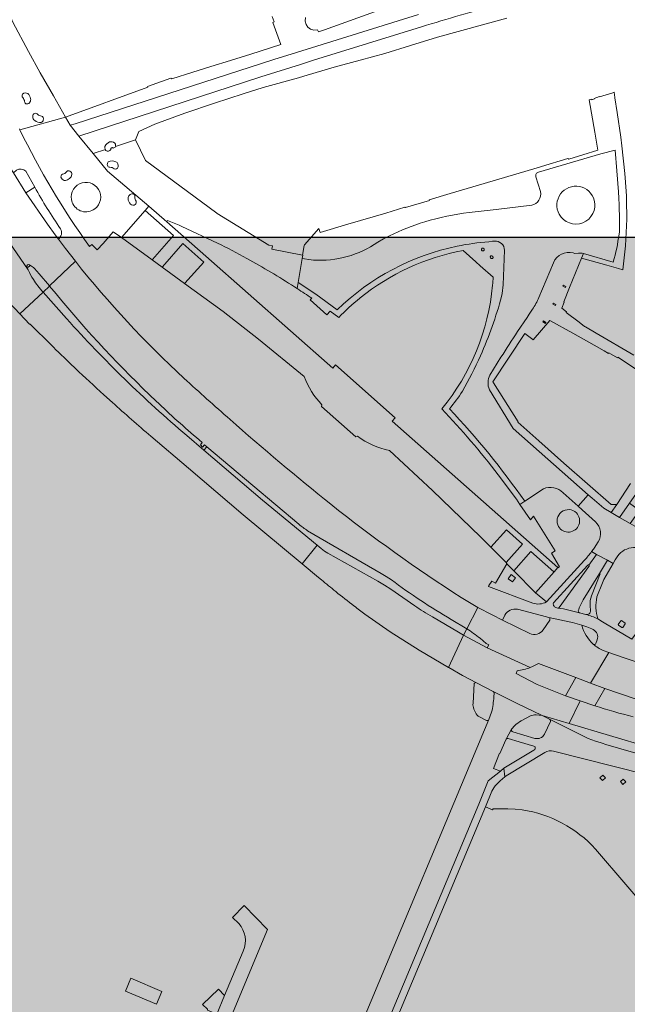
# Model space of a CAD drawing. Header units: metres. Extents: x 152391 to 157968, y 462336 to 467280.
# Tile 528 of 656: x 157138.53 to 157140.12, y 462603.51 to 462606.09. Entities that reach past the tile are written whole.
import ezdxf

# ---------------------------------------------------------------- set-up
doc = ezdxf.new("R2010")
doc.units = ezdxf.units.M
doc.header["$LTSCALE"] = 0.75
for name, color, linetype, lineweight in [('B-WE-VH-VERHARDING_ASFALT-GV', 251, 'Continuous', 18), ('B-WE-VH-VERHARDING_BETON-GV', 251, 'Continuous', 18), ('B-WE-VH-VERHARDING_GRASBETONSTEEN-GV', 251, 'Continuous', 18), ('B-WE-VH-VERHARDING_STRAATBAKSTEEN-GV', 251, 'Continuous', 18), ('X-XX-AL-TEKENBLAD-T18', 1, 'Continuous', 25), ('X-XX-AL-TEKENBLAD_VIEWPORT-V', 253, 'Continuous', 18)]:
    doc.layers.add(name, color=color, linetype=linetype, lineweight=lineweight)

msp = doc.modelspace()

# ---------------------------------------------------------------- hatches: boundary and pattern name
at = {"layer": 'X-XX-AL-TEKENBLAD_VIEWPORT-V', "transparency": 33554559}
h = msp.add_hatch(color=34, dxfattribs=at)
h.dxf.hatch_style = 1
h.paths.add_polyline_path([(157140.8091, 462605.5176), (157140.2531, 462605.5176), (157137.8091, 462605.5176), (157137.8091, 462603.1606), (157137.8091, 462601.2126), (157139.3943, 462601.2126), (157139.3943, 462602.1208), (157140.8091, 462602.1208)])

# ---------------------------------------------------------------- linework, layer by layer
at = {"layer": 'B-WE-VH-VERHARDING_ASFALT-GV'}
for points in [[(157138.5684, 462605.4366), (157138.5806, 462605.4226), (157138.6073, 462605.3909), (157138.6753, 462605.4553), (157138.6495, 462605.4884), (157138.6307, 462605.5132), (157138.6225, 462605.524), (157138.6022, 462605.5521), (157138.5461, 462605.6338), (157138.5133, 462605.6862), (157138.4981, 462605.7109), (157138.4783, 462605.7446), (157138.4316, 462605.6972)], [(157138.5518, 462605.4325), (157138.4724, 462605.5467)], [(157138.4724, 462605.5467), (157138.5518, 462605.4325), (157138.5486, 462605.4406)], [(157138.5519, 462605.4396), (157138.5555, 462605.4423)], [(157138.5556, 462605.4462), (157138.5632, 462605.4409)], [(157138.6753, 462605.4553), (157138.6073, 462605.3909), (157138.6078, 462605.3903), (157138.6248, 462605.3702)], [(157138.501, 462605.3484), (157138.5302, 462605.3174), (157138.5906, 462605.3744)], [(157138.5906, 462605.3744), (157138.5302, 462605.3174), (157138.5551, 462605.291)], [(157138.6248, 462605.3702), (157138.6078, 462605.3903), (157138.6078, 462605.3903), (157138.5909, 462605.3742), (157138.6521, 462605.3054)], [(157138.6521, 462605.3054), (157138.5909, 462605.3742)], [(157138.558, 462605.2901), (157138.6127, 462605.2355)], [(157138.7495, 462605.1064), (157138.772, 462605.086)], [(157138.8727, 462604.9976), (157138.9707, 462604.9141), (157139.114, 462604.792), (157139.2682, 462604.6642), (157139.3071, 462604.7131), (157139.1646, 462604.8307), (157139.0114, 462604.9617), (157138.9669, 462604.9997)], [(157138.9669, 462604.9997), (157139.0114, 462604.9617), (157139.0188, 462604.9703), (157139.0128, 462604.9753), (157139.0079, 462604.9695), (157139.0023, 462604.9749), (157139.0065, 462604.9814), (157138.9987, 462604.9884)], [(157138.9987, 462604.9884), (157139.0065, 462604.9814), (157139.0023, 462604.9749), (157139.0079, 462604.9695), (157139.0128, 462604.9753), (157139.0188, 462604.9703), (157139.2597, 462604.7676)], [(157139.2597, 462604.7676), (157139.0188, 462604.9703), (157139.0114, 462604.9617), (157139.1646, 462604.8307), (157139.3071, 462604.7131), (157139.3179, 462604.7042), (157139.3263, 462604.6977), (157139.3351, 462604.6918), (157139.4663, 462604.6191), (157139.4834, 462604.6087), (157139.5003, 462604.598), (157139.5626, 462604.5547)], [(157139.5016, 462604.6223), (157139.4882, 462604.6308), (157139.4748, 462604.6391), (157139.2825, 462604.7509)], [(157139.2825, 462604.7509), (157139.4748, 462604.6391), (157139.4882, 462604.6308), (157139.5016, 462604.6223)], [(157139.5626, 462604.5547), (157139.5003, 462604.598), (157139.4834, 462604.6087), (157139.4663, 462604.6191), (157139.3351, 462604.6918), (157139.3263, 462604.6977), (157139.3179, 462604.7042), (157139.3071, 462604.7131), (157139.2682, 462604.6642), (157139.3111, 462604.6286), (157139.3186, 462604.6224)], [(157139.6581, 462604.5188), (157139.6987, 462604.4947), (157139.7276, 462604.5505), (157139.6842, 462604.5763)], [(157139.8631, 462604.4822), (157139.7921, 462604.5168), (157139.7647, 462604.5307), (157139.7276, 462604.5505), (157139.6987, 462604.4947)], [(157139.4323, 462604.5323), (157139.4981, 462604.4868), (157139.5738, 462604.4388), (157139.6511, 462604.3931), (157139.6897, 462604.4774), (157139.677, 462604.4852), (157139.6087, 462604.5259)], [(157139.6087, 462604.5259), (157139.677, 462604.4852), (157139.6897, 462604.4774), (157139.6987, 462604.4947), (157139.6581, 462604.5188)], [(157139.9156, 462604.5172), (157139.8983, 462604.4915)], [(157139.9417, 462604.5178), (157139.9129, 462604.5241)], [(157139.9993, 462604.5038), (157139.9748, 462604.5105)], [(157139.7522, 462604.4446), (157139.7271, 462604.4578), (157139.6897, 462604.4774), (157139.6511, 462604.3931), (157139.6515, 462604.3929), (157139.6877, 462604.3722), (157139.7243, 462604.3534), (157139.7677, 462604.3308), (157139.8283, 462604.3), (157139.8957, 462604.2674), (157139.9667, 462604.2468), (157139.9955, 462604.3063), (157139.9568, 462604.3195), (157139.8829, 462604.349), (157139.8275, 462604.3779), (157139.8306, 462604.3846)], [(157139.7334, 462604.4696), (157139.7493, 462604.4564), (157139.7562, 462604.4524), (157139.7522, 462604.4446), (157139.8647, 462604.3933)], [(157139.8647, 462604.3933), (157139.7522, 462604.4446)], [(157139.984, 462604.3668), (157140.0223, 462604.3523), (157140.0701, 462604.4322), (157140.0553, 462604.4375)], [(157139.9568, 462604.3195), (157139.984, 462604.3668), (157139.8865, 462604.4039)], [(157139.8865, 462604.4039), (157139.984, 462604.3668)], [(157139.8306, 462604.3846), (157139.8275, 462604.3779), (157139.8829, 462604.349), (157139.9568, 462604.3195)], [(157140.3027, 462604.2589), (157140.1803, 462604.2974), (157140.0598, 462604.3385), (157140.0333, 462604.2935)], [(157139.8799, 462604.2694), (157139.8957, 462604.2674), (157139.8283, 462604.3), (157139.7677, 462604.3308)], [(157139.7702, 462604.3266), (157139.7697, 462604.3165)], [(157140.0333, 462604.2935), (157139.9955, 462604.3063), (157139.9667, 462604.2468), (157140.283, 462604.1524), (157140.2777, 462604.1332), (157140.3463, 462604.1163), (157140.3805, 462604.1078), (157140.4359, 462604.0942), (157140.5075, 462604.0776), (157140.5409, 462604.0699), (157140.6256, 462604.0503), (157140.6391, 462604.0437), (157140.6688, 462604.0293), (157140.7073, 462604.0106), (157140.7095, 462604.0108), (157140.7097, 462604.0108), (157140.773, 462604.0164), (157140.7747, 462604.0178), (157140.7724, 462604.041)], [(157139.7635, 462604.2766), (157139.7565, 462604.2576), (157139.7453, 462604.2303), (157139.4288, 462603.4738)], [(157139.8412, 462604.254), (157139.8648, 462604.2666)], [(157140.2777, 462604.1332), (157140.283, 462604.1524), (157139.9667, 462604.2468), (157139.8957, 462604.2674), (157139.9149, 462604.2581), (157139.9549, 462604.2382), (157140.016, 462604.2079), (157140.0349, 462604.2008)], [(157139.4113, 462603.4015), (157139.3909, 462603.3536), (157139.3616, 462603.2846), (157139.3968, 462603.2699), (157139.4504, 462603.3673), (157139.7304, 462604.0359), (157139.7549, 462604.0966), (157139.7864, 462604.1227), (157139.7681, 462604.1295), (157139.7838, 462604.1692), (157139.7852, 462604.1686), (157139.8006, 462604.2044), (157139.8012, 462604.2055), (157139.8158, 462604.2321), (157139.8161, 462604.2326), (157139.8232, 462604.2411)], [(157139.7859, 462604.0968), (157139.7981, 462604.1074), (157139.7954, 462604.1302), (157139.7864, 462604.1227), (157139.7549, 462604.0966), (157139.7304, 462604.0359), (157139.4504, 462603.3673), (157139.3968, 462603.2699), (157139.3635, 462603.2092), (157139.0071, 462602.3598), (157139.0009, 462602.3402), (157138.9915, 462602.2976), (157139.0118, 462602.2953), (157139.0154, 462602.3158)], [(157139.0321, 462602.3716), (157139.3802, 462603.2011), (157139.414, 462603.2627), (157139.467, 462603.3592), (157139.7475, 462604.0287), (157139.7645, 462604.0697), (157139.7691, 462604.0789)]]:
    msp.add_lwpolyline(points, dxfattribs=at)
for points in [[(157138.5556, 462605.4462, 0.774778), (157138.5486, 462605.4406)], [(157138.5486, 462605.4406, -0.774778), (157138.5556, 462605.4462)], [(157138.5555, 462605.4423, 0.522822), (157138.5556, 462605.4462)], [(157138.9595, 462605.1491, -0.038537), (157138.6753, 462605.4553)], [(157138.5486, 462605.4406, 0.409066), (157138.5519, 462605.4396)], [(157138.5653, 462605.4078, -0.030055), (157138.5518, 462605.4325)], [(157138.5632, 462605.4409, -0.076723), (157138.5684, 462605.4366)], [(157138.5906, 462605.3744, -0.044619), (157138.5653, 462605.4078)], [(157138.5909, 462605.3742, 0.041595), (157138.5906, 462605.3744)], [(157138.8865, 462605.0897, -0.032736), (157138.6248, 462605.3702)], [(157138.6248, 462605.3702, 0.032736), (157138.8865, 462605.0897)], [(157138.5551, 462605.291, -0.148295), (157138.558, 462605.2901)], [(157138.6521, 462605.3054, 0.035083), (157138.9669, 462604.9997)], [(157138.9669, 462604.9997, -0.035083), (157138.6521, 462605.3054)], [(157138.6127, 462605.2355, 0.001876), (157138.6397, 462605.2092)], [(157138.6397, 462605.2092, 0.002301), (157138.6753, 462605.1752)], [(157138.6753, 462605.1752, 0.004755), (157138.7495, 462605.1064)], [(157139.0796, 462605.0415, -0.005006), (157138.9595, 462605.1491)], [(157138.772, 462605.086, 0.00624), (157138.8727, 462604.9976)], [(157138.9987, 462604.9884, -0.016527), (157138.8865, 462605.0897)], [(157138.8865, 462605.0897, 0.016527), (157138.9987, 462604.9884)], [(157139.343, 462604.8202, -0.010746), (157139.0796, 462605.0415)], [(157139.6842, 462604.5763, -0.025605), (157139.343, 462604.8202)], [(157139.2825, 462604.7509, -0.033161), (157139.2597, 462604.7676)], [(157139.2597, 462604.7676, 0.033161), (157139.2825, 462604.7509)], [(157139.3186, 462604.6224, 0.00354), (157139.3559, 462604.5919)], [(157139.6581, 462604.5188, -0.028102), (157139.5016, 462604.6223)], [(157139.5016, 462604.6223, 0.028102), (157139.6581, 462604.5188)], [(157139.3559, 462604.5919, 0.004568), (157139.4037, 462604.5542)], [(157139.4037, 462604.5542, 0.00238), (157139.4323, 462604.5323)], [(157139.5626, 462604.5547, 0.032695), (157139.6087, 462604.5259)], [(157139.6087, 462604.5259, -0.032695), (157139.5626, 462604.5547)], [(157139.9129, 462604.5241, -0.386788), (157139.9156, 462604.5172)], [(157139.9748, 462604.5105, 0.022776), (157139.9417, 462604.5178)], [(157139.6987, 462604.4947, -0.023564), (157139.7334, 462604.4696)], [(157139.8983, 462604.4915, -0.358172), (157139.8631, 462604.4822)], [(157140.0295, 462604.454, -0.145072), (157139.9993, 462604.5038)], [(157140.0553, 462604.4375, -0.076133), (157140.0295, 462604.454)], [(157139.8647, 462604.3933, -0.060405), (157139.8306, 462604.3846)], [(157139.8306, 462604.3846, 0.060405), (157139.8647, 462604.3933)], [(157139.8865, 462604.4039, -0.041753), (157139.8647, 462604.3933)], [(157139.8647, 462604.3933, 0.041753), (157139.8865, 462604.4039)], [(157139.7697, 462604.3165, -0.035795), (157139.7635, 462604.2766)], [(157139.7677, 462604.3308, -0.243332), (157139.7702, 462604.3266)], [(157140.0333, 462604.2935, 0.021364), (157140.1339, 462604.2644)], [(157140.1339, 462604.2644, -0.021364), (157140.0333, 462604.2935)], [(157139.8648, 462604.2666, -0.133181), (157139.8799, 462604.2694)], [(157139.8232, 462604.2411, -0.06947), (157139.8412, 462604.254)], [(157140.0349, 462604.2008, 0.015085), (157140.2777, 462604.1332)], [(157139.7691, 462604.0789, -0.039568), (157139.7859, 462604.0968)]]:
    msp.add_lwpolyline(points, format="xyb", dxfattribs=at)
msp.add_lwpolyline([(157140.0223, 462604.3523), (157140.0598, 462604.3385), (157140.1803, 462604.2974), (157140.3027, 462604.2589), (157140.3205, 462604.3183), (157140.3293, 462604.347), (157140.3161, 462604.351), (157140.2037, 462604.387), (157140.1071, 462604.4192), (157140.0701, 462604.4322)], close=True, dxfattribs=at)
at = {"layer": 'B-WE-VH-VERHARDING_BETON-GV'}
for points in [[(157138.8579, 462605.5883), (157138.7954, 462605.517), (157138.8757, 462605.4587), (157138.8769, 462605.46), (157138.9318, 462605.5228)], [(157138.902, 462605.4395), (157138.9606, 462605.397), (157138.9617, 462605.3982), (157139.0109, 462605.453), (157138.9562, 462605.5013), (157138.9033, 462605.441)], [(157139.7616, 462604.7075), (157139.8012, 462604.6675), (157139.8447, 462604.7161), (157139.8024, 462604.7533)], [(157139.8783, 462604.5888), (157139.9267, 462604.6434), (157139.9265, 462604.6436), (157139.8664, 462604.6969), (157139.8214, 462604.6463)], [(157140.1129, 462604.5071), (157140.1124, 462604.5093), (157140.1033, 462604.5157), (157140.1014, 462604.5152), (157140.0947, 462604.5061), (157140.0952, 462604.5042), (157140.1042, 462604.4977), (157140.1063, 462604.4981)]]:
    msp.add_lwpolyline(points, close=True, dxfattribs=at)
at = {"layer": 'B-WE-VH-VERHARDING_GRASBETONSTEEN-GV'}
for points in [[(157138.9009, 462603.5467), (157138.8201, 462603.5809), (157138.8062, 462603.5473), (157138.8873, 462603.5134)], [(157139.0654, 462603.5358), (157139.0492, 462603.5524), (157139.0073, 462603.5121), (157139.0211, 462603.5), (157139.0203, 462603.4974), (157139.0451, 462603.4872)]]:
    msp.add_lwpolyline(points, close=True, dxfattribs=at)
at = {"layer": 'B-WE-VH-VERHARDING_STRAATBAKSTEEN-GV'}
for points in [[(157138.529, 462605.8014), (157138.5302, 462605.7991), (157138.6496, 462605.832), (157138.618, 462605.8873), (157138.5835, 462605.9478), (157138.5527, 462606.0035), (157138.5116, 462606.08), (157138.4822, 462606.15), (157138.4532, 462606.225), (157138.4418, 462606.2619), (157138.4305, 462606.2907), (157138.4077, 462606.362), (157138.4064, 462606.3676), (157138.3869, 462606.4346), (157138.3855, 462606.4397), (157138.364, 462606.504), (157138.3495, 462606.4995), (157138.3322, 462606.5743), (157138.3177, 462606.6493), (157138.3052, 462606.7286), (157138.2956, 462606.8045), (157138.2923, 462606.8377)], [(157139.5571, 462606.1438), (157139.3264, 462606.0599), (157139.3109, 462606.0547), (157139.308, 462606.0602), (157139.2984, 462606.0596), (157139.2902, 462606.0622), (157139.2833, 462606.0672), (157139.2784, 462606.0741), (157139.2762, 462606.0825), (157139.2769, 462606.0923)], [(157139.19, 462606.0946), (157139.1949, 462606.0808), (157139.1914, 462606.0796), (157139.2123, 462606.0214), (157139.1343, 462605.9969), (157139.0809, 462605.9802), (157139.029, 462605.964), (157138.9819, 462605.9493), (157138.9271, 462605.9321), (157138.9248, 462605.9339), (157138.8639, 462605.9117), (157138.8645, 462605.9099), (157138.6496, 462605.832), (157138.6617, 462605.8106), (157138.6743, 462605.8147), (157139.1937, 462605.9825), (157139.2537, 462606.0012), (157139.5727, 462606.1002)], [(157139.5727, 462606.1002), (157139.2537, 462606.0012), (157139.1937, 462605.9825), (157138.6743, 462605.8147), (157138.6617, 462605.8106), (157138.6842, 462605.782), (157139.1605, 462605.9369), (157139.2635, 462605.9698)], [(157138.7802, 462605.7556), (157138.8324, 462605.7726), (157138.8409, 462605.7946), (157138.8828, 462605.8137), (157138.9616, 462605.8425), (157139.0394, 462605.8683), (157139.114, 462605.8926), (157139.1662, 462605.9097), (157139.2587, 462605.935), (157139.273, 462605.9392), (157139.3519, 462605.9624), (157139.4202, 462605.9809), (157139.4842, 462605.9982), (157139.5516, 462606.019), (157139.6225, 462606.0407), (157139.8036, 462606.0903)], [(157139.5805, 462606.0683), (157139.2975, 462605.9807), (157139.2635, 462605.9698), (157139.1605, 462605.9369), (157138.6842, 462605.782), (157138.7215, 462605.7365), (157138.7537, 462605.747)], [(157139.2635, 462605.9698), (157139.2975, 462605.9807), (157139.5805, 462606.0683)], [(157140.0818, 462605.4532), (157140.0036, 462605.4754), (157139.9988, 462605.4636), (157140.0644, 462605.445), (157140.0955, 462605.4361), (157140.1063, 462605.433), (157140.114, 462605.4953), (157140.1175, 462605.5652), (157140.1161, 462605.6167), (157140.1159, 462605.6251), (157140.115, 462605.6385), (157140.1117, 462605.6848), (157140.1039, 462605.7566), (157140.101, 462605.7792), (157140.0918, 462605.8437), (157140.0918, 462605.8439), (157140.0917, 462605.8442), (157140.0861, 462605.8827), (157140.086, 462605.8835), (157140.0836, 462605.8972), (157140.0801, 462605.8954), (157140.0456, 462605.8846), (157140.0456, 462605.8856), (157140.0317, 462605.881), (157140.0322, 462605.8795), (157140.0257, 462605.8775), (157140.0252, 462605.879), (157140.0182, 462605.877), (157140.0335, 462605.793), (157140.0416, 462605.7455), (157140.0022, 462605.7334)], [(157138.7954, 462605.517), (157138.8579, 462605.5883), (157138.8677, 462605.5995), (157138.759, 462605.6907), (157138.7215, 462605.7365), (157138.6842, 462605.782), (157138.6617, 462605.8106), (157138.6496, 462605.832), (157138.5302, 462605.7991)], [(157139.2554, 462605.3837), (157139.258, 462605.3995), (157139.2686, 462605.4621), (157139.2701, 462605.4712), (157139.2694, 462605.4714), (157139.1889, 462605.4868), (157139.191, 462605.4956), (157139.1807, 462605.4972), (157139.0456, 462605.5803), (157139.045, 462605.5807), (157138.968, 462605.6377), (157138.8586, 462605.7186), (157138.8324, 462605.7726), (157138.7802, 462605.7556)], [(157138.7537, 462605.747), (157138.7215, 462605.7365), (157138.759, 462605.6907), (157138.8677, 462605.5995), (157138.9146, 462605.5581), (157138.9163, 462605.562), (157138.9378, 462605.5531), (157138.947, 462605.5493), (157138.9539, 462605.5464), (157139.0469, 462605.5029)], [(157140.0022, 462605.7334), (157139.9653, 462605.7218), (157139.9628, 462605.7238), (157139.8944, 462605.7031), (157139.8891, 462605.7015), (157139.7143, 462605.6494), (157139.6554, 462605.6319), (157139.6004, 462605.6156), (157139.6008, 462605.6144), (157139.5381, 462605.596), (157139.5374, 462605.5958), (157139.537, 462605.5969), (157139.4871, 462605.5812), (157139.3878, 462605.5519), (157139.3149, 462605.5301), (157139.3119, 462605.5406), (157139.2746, 462605.498), (157139.2735, 462605.4965), (157139.2694, 462605.4714), (157139.2701, 462605.4712), (157139.2686, 462605.4621), (157139.2918, 462605.4591), (157139.2977, 462605.4584), (157139.2979, 462605.4584)], [(157140.0968, 462605.5258), (157140.0976, 462605.5324), (157140.0978, 462605.5422), (157140.098, 462605.5631), (157140.0975, 462605.6028), (157140.0959, 462605.6198), (157140.0949, 462605.6369), (157140.0909, 462605.6912), (157140.0866, 462605.7459), (157140.0494, 462605.7356), (157139.8863, 462605.6882)], [(157139.8863, 462605.6882), (157140.0494, 462605.7356), (157140.0866, 462605.7459), (157140.0909, 462605.6912), (157140.0949, 462605.6369), (157140.0959, 462605.6198), (157140.0975, 462605.6028), (157140.098, 462605.5631), (157140.0978, 462605.5422), (157140.0976, 462605.5324), (157140.0968, 462605.5258)], [(157138.521, 462605.6936), (157138.5133, 462605.6862), (157138.5461, 462605.6338), (157138.569, 462605.6487), (157138.5458, 462605.6904)], [(157139.8794, 462605.6759), (157139.8911, 462605.6374)], [(157139.8911, 462605.6374), (157139.8794, 462605.6759)], [(157138.569, 462605.6487), (157138.5461, 462605.6338), (157138.6022, 462605.5521), (157138.6225, 462605.524), (157138.6307, 462605.5132)], [(157139.0163, 462605.4683), (157138.9146, 462605.5581), (157138.8677, 462605.5995), (157138.8579, 462605.5883), (157138.9318, 462605.5228), (157138.8769, 462605.46), (157138.8757, 462605.4587), (157138.902, 462605.4395), (157138.9033, 462605.441), (157138.9562, 462605.5013), (157139.0109, 462605.453), (157138.9617, 462605.3982), (157138.9606, 462605.397), (157139.0613, 462605.3238), (157139.1536, 462605.2514), (157139.2733, 462605.1538)], [(157139.8686, 462605.6016), (157139.7756, 462605.5905), (157139.7051, 462605.5828)], [(157139.7051, 462605.5828), (157139.7756, 462605.5905), (157139.8686, 462605.6016)], [(157138.7123, 462605.4939), (157138.7182, 462605.4989), (157138.7323, 462605.4848), (157138.7476, 462605.5019), (157138.7744, 462605.5322), (157138.7954, 462605.517)], [(157139.4964, 462605.5216), (157139.4809, 462605.5136), (157139.4657, 462605.5052)], [(157139.4657, 462605.5052), (157139.4809, 462605.5136), (157139.4964, 462605.5216)], [(157139.7563, 462605.5062), (157139.7659, 462605.5074), (157139.7712, 462605.5077)], [(157139.7712, 462605.5077), (157139.7659, 462605.5074), (157139.7563, 462605.5062)], [(157139.4965, 462604.9604), (157139.6092, 462604.8562), (157139.7342, 462604.7351), (157139.7616, 462604.7075), (157139.8024, 462604.7533), (157139.8447, 462604.7161), (157139.8012, 462604.6675), (157139.8036, 462604.6651), (157139.8033, 462604.6646), (157139.8214, 462604.6463), (157139.8664, 462604.6969), (157139.9265, 462604.6436), (157139.9267, 462604.6434), (157139.9366, 462604.6546), (157139.5037, 462605.0376), (157139.5114, 462605.046), (157139.3554, 462605.1841), (157139.348, 462605.1755), (157139.0163, 462605.4683)], [(157139.6892, 462605.4832), (157139.7219, 462605.4541), (157139.7339, 462605.4434), (157139.7676, 462605.4133)], [(157139.7974, 462605.4841), (157139.7938, 462605.3937)], [(157139.7938, 462605.3937), (157139.7974, 462605.4841)], [(157140.1356, 462605.2094), (157140.0373, 462605.2668), (157140.0088, 462605.2834), (157140.0066, 462605.2847), (157139.9922, 462605.2956), (157139.9583, 462605.3212), (157139.9593, 462605.3226), (157139.9468, 462605.3322), (157139.9536, 462605.3487), (157139.952, 462605.3494), (157139.9672, 462605.3863), (157139.9988, 462605.4636), (157140.0036, 462605.4754), (157140.0003, 462605.4763), (157139.9905, 462605.4765), (157139.9813, 462605.4757), (157139.9768, 462605.4769)], [(157139.9768, 462605.4769), (157139.9813, 462605.4757), (157139.9905, 462605.4765), (157140.0003, 462605.4763), (157140.0036, 462605.4754), (157140.0818, 462605.4532)], [(157139.1235, 462605.4628), (157139.1317, 462605.4582)], [(157139.2979, 462605.4584), (157139.2977, 462605.4584), (157139.2918, 462605.4591), (157139.2686, 462605.4621), (157139.258, 462605.3995)], [(157139.8873, 462605.3601), (157139.9255, 462605.4515)], [(157139.9255, 462605.4515), (157139.8873, 462605.3601)], [(157139.36, 462605.3284), (157139.304, 462605.3688), (157139.258, 462605.3995), (157139.2554, 462605.3837)], [(157139.258, 462605.3995), (157139.304, 462605.3688), (157139.36, 462605.3284)], [(157139.2935, 462605.3583), (157139.2894, 462605.354), (157139.3326, 462605.3154), (157139.341, 462605.3251), (157139.3639, 462605.3082)], [(157139.4189, 462605.3587), (157139.4195, 462605.3592)], [(157139.8313, 462605.2716), (157139.8564, 462605.3085), (157139.8618, 462605.317), (157139.8703, 462605.3296)], [(157139.8703, 462605.3296), (157139.8618, 462605.317), (157139.8564, 462605.3085), (157139.8313, 462605.2716)], [(157140.0164, 462604.8448), (157140.0267, 462604.8355), (157140.0568, 462604.8096), (157140.0758, 462604.7986), (157140.0909, 462604.8196), (157140.0759, 462604.819), (157139.9528, 462604.9278), (157139.887, 462604.9859), (157139.8323, 462605.0342), (157139.8333, 462605.0353), (157139.7689, 462605.1371), (157139.768, 462605.1385), (157139.7671, 462605.14), (157139.8504, 462605.2665), (157139.8717, 462605.2504), (157139.8725, 462605.2498), (157139.916, 462605.3003), (157139.976, 462605.2668), (157140.0314, 462605.2357), (157140.0579, 462605.2209), (157140.0695, 462605.2144), (157140.0704, 462605.2157), (157140.0931, 462605.2031), (157140.0939, 462605.2045), (157140.2743, 462605.0852)], [(157139.7591, 462605.1576), (157139.7881, 462605.2041)], [(157139.7881, 462605.2041), (157139.7591, 462605.1576)], [(157139.9503, 462604.85), (157139.9903, 462604.8149), (157140.0164, 462604.8448), (157139.8195, 462605.0179), (157139.7579, 462605.1194)], [(157139.7579, 462605.1194), (157139.8195, 462605.0179), (157140.0164, 462604.8448)], [(157140.0978, 462604.7858), (157140.1238, 462604.8227), (157140.2473, 462604.9976), (157140.3071, 462605.0857)], [(157139.3199, 462605.0801), (157139.3185, 462605.0757), (157139.4087, 462604.9961), (157139.4127, 462604.9979)], [(157139.7804, 462604.8973), (157139.8282, 462604.833), (157139.8375, 462604.8196), (157139.8501, 462604.828)], [(157139.899, 462604.8605), (157139.8501, 462604.828), (157139.8375, 462604.8196), (157139.8653, 462604.7794), (157139.8732, 462604.7885), (157139.93, 462604.6982), (157139.92, 462604.6925), (157139.941, 462604.6562), (157139.9391, 462604.6552), (157139.9377, 462604.6536), (157139.9366, 462604.6546), (157139.9267, 462604.6434)], [(157139.8501, 462604.828), (157139.899, 462604.8605)], [(157140.0349, 462604.774), (157140.0004, 462604.8057), (157139.9903, 462604.8149), (157139.9503, 462604.85)], [(157140.1269, 462604.8744), (157140.0909, 462604.8196), (157140.0758, 462604.7986), (157140.0978, 462604.7858)], [(157140.1684, 462604.6983), (157140.1913, 462604.6851), (157140.2005, 462604.6798), (157140.2204, 462604.7146), (157140.2104, 462604.7206), (157140.144, 462604.7591), (157140.126, 462604.7695), (157140.0978, 462604.7858), (157140.0758, 462604.7986), (157140.0568, 462604.8096), (157140.0267, 462604.8355), (157140.0164, 462604.8448), (157139.9903, 462604.8149), (157140.0004, 462604.8057), (157140.0349, 462604.774)], [(157140.0319, 462604.7053), (157140.0422, 462604.7217)], [(157140.0422, 462604.7217), (157140.0319, 462604.7053)], [(157140.0251, 462604.6962), (157140.0382, 462604.6884), (157140.0668, 462604.6736), (157140.0813, 462604.665), (157140.087, 462604.675)], [(157139.9267, 462604.6434), (157139.8783, 462604.5888), (157139.9071, 462604.5648), (157140.0065, 462604.6739)], [(157140.0031, 462604.5703), (157140.0457, 462604.6393), (157140.0668, 462604.6736), (157140.0382, 462604.6884), (157140.0175, 462604.6609)], [(157140.0813, 462604.665), (157140.0668, 462604.6736), (157140.0457, 462604.6393), (157140.0476, 462604.6381), (157140.0246, 462604.581)], [(157140.087, 462604.675), (157140.0813, 462604.665), (157140.057, 462604.6233), (157140.0551, 462604.6191), (157140.0535, 462604.6148), (157140.0389, 462604.5777)], [(157139.8783, 462604.5888), (157139.8214, 462604.6463), (157139.8033, 462604.6646), (157139.7733, 462604.6137), (157139.7642, 462604.6193), (157139.7561, 462604.6079), (157139.7551, 462604.6051), (157139.8711, 462604.5617)], [(157140.014, 462604.6602), (157139.9253, 462604.5627)], [(157139.9401, 462604.5505), (157140.0179, 462604.6572)], [(157140.0179, 462604.6572), (157139.9401, 462604.5505)], [(157140.0389, 462604.5777), (157140.0535, 462604.6148), (157140.0551, 462604.6191), (157140.057, 462604.6233), (157140.0813, 462604.665)], [(157140.0457, 462604.6393), (157140.0031, 462604.5703)], [(157140.0246, 462604.581), (157140.0476, 462604.6381), (157140.0457, 462604.6393)], [(157139.9071, 462604.5648), (157139.8783, 462604.5888)], [(157139.9129, 462604.5241), (157139.8937, 462604.5288), (157139.8313, 462604.5455)], [(157139.9316, 462604.5499), (157139.9369, 462604.5488)], [(157140.0222, 462604.542), (157140.0211, 462604.5548)], [(157140.0211, 462604.5548), (157140.0222, 462604.542)], [(157140.0576, 462604.5103), (157140.13, 462604.4671), (157140.1368, 462604.4766), (157140.1522, 462604.5027), (157140.1686, 462604.5315), (157140.1888, 462604.5622)], [(157139.7985, 462604.5298), (157139.7921, 462604.5168), (157139.8631, 462604.4822)], [(157139.8983, 462604.4915), (157139.9156, 462604.5172)], [(157139.9934, 462604.536), (157140.01, 462604.5316)], [(157140.0128, 462604.4997), (157139.9993, 462604.5038)], [(157140.0364, 462604.456), (157140.0397, 462604.4659)], [(157139.7176, 462604.3511), (157139.7149, 462604.3)], [(157139.7677, 462604.3308), (157139.7243, 462604.3534)], [(157139.7697, 462604.3165), (157139.7702, 462604.3266)], [(157139.7174, 462604.2847), (157139.7213, 462604.2754)], [(157139.7318, 462604.2642), (157139.7499, 462604.2551)], [(157139.7565, 462604.2576), (157139.7635, 462604.2766)], [(157139.8648, 462604.2666), (157139.8412, 462604.254)], [(157139.9149, 462604.2581), (157139.8957, 462604.2674), (157139.8799, 462604.2694)], [(157139.8232, 462604.2411), (157139.8161, 462604.2326), (157139.8158, 462604.2321)], [(157139.9015, 462604.2189), (157139.9171, 462604.2517)], [(157139.8742, 462604.1879), (157139.8356, 462604.1987), (157139.8069, 462604.2076)], [(157139.8192, 462604.2248), (157139.8768, 462604.208)], [(157139.8012, 462604.2055), (157139.8006, 462604.2044), (157139.7852, 462604.1686), (157139.7838, 462604.1692), (157139.7681, 462604.1295), (157139.7864, 462604.1227)], [(157139.9029, 462604.1709), (157139.8012, 462604.1102), (157139.7981, 462604.1074), (157139.7859, 462604.0968)], [(157139.7864, 462604.1227), (157139.7954, 462604.1302), (157139.8742, 462604.1772)], [(157140.2035, 462603.9721), (157140.1801, 462604.0435), (157140.1635, 462604.1147), (157139.9256, 462604.1749)], [(157139.7691, 462604.0789), (157139.7645, 462604.0697), (157139.7475, 462604.0287), (157139.7661, 462604.0209), (157139.7674, 462604.0239), (157139.7862, 462604.0242), (157139.8056, 462604.024), (157139.8249, 462604.0229), (157139.8438, 462604.0212)], [(157140.0353, 462603.9188), (157140.1147, 462603.8262), (157140.2209, 462603.7022), (157140.2326, 462603.7119), (157140.4105, 462603.5058)], [(157139.1138, 462603.6519), (157139.0654, 462603.5358), (157139.0451, 462603.4872), (157139.0794, 462603.4725), (157139.1779, 462603.7085), (157139.1164, 462603.7707), (157139.0861, 462603.7399), (157139.1023, 462603.724)]]:
    msp.add_lwpolyline(points, dxfattribs=at)
for points in [[(157139.5805, 462606.0683, -0.007103), (157139.783, 462606.127)], [(157139.783, 462606.127, 0.007103), (157139.5805, 462606.0683)], [(157138.5374, 462605.883, -0.342253), (157138.5373, 462605.8923)], [(157138.5373, 462605.8923, -0.339904), (157138.5509, 462605.8934)], [(157138.5424, 462605.8731, 0.168613), (157138.5374, 462605.883)], [(157138.5509, 462605.8934, -0.19162), (157138.5579, 462605.8809)], [(157138.5579, 462605.8809, -0.225195), (157138.5565, 462605.8714)], [(157138.5485, 462605.8666, -0.424474), (157138.5424, 462605.8731)], [(157138.5565, 462605.8714, -0.27822), (157138.5485, 462605.8666)], [(157138.5636, 462605.8328, -0.0436), (157138.5638, 462605.8348)], [(157138.5691, 462605.8232, -0.254174), (157138.5636, 462605.8328)], [(157138.5638, 462605.8348, -0.319868), (157138.5687, 462605.8414)], [(157138.5687, 462605.8414, -0.157248), (157138.5727, 462605.8418)], [(157138.5727, 462605.8418, -0.215316), (157138.577, 462605.8387)], [(157138.577, 462605.8387, 0.202722), (157138.5865, 462605.8349)], [(157138.5865, 462605.8349, -0.461518), (157138.5914, 462605.8243)], [(157138.5855, 462605.8183, -0.256876), (157138.5691, 462605.8232)], [(157138.5914, 462605.8243, -0.277169), (157138.5855, 462605.8183)], [(157138.5302, 462605.7991, 0.044059), (157138.7123, 462605.4939)], [(157138.7537, 462605.747, -0.180665), (157138.7522, 462605.7556)], [(157138.7522, 462605.7556, -0.166252), (157138.7647, 462605.7671)], [(157138.7647, 462605.7671, -0.277431), (157138.778, 462605.7641)], [(157138.7742, 462605.7512, 0.743775), (157138.7677, 462605.7477)], [(157138.7802, 462605.7556, -0.313344), (157138.7742, 462605.7512)], [(157138.778, 462605.7641, -0.146501), (157138.7805, 462605.7578)], [(157138.7805, 462605.7578, -0.081497), (157138.7802, 462605.7556)], [(157138.7552, 462605.745, -0.047972), (157138.7537, 462605.747)], [(157138.7677, 462605.7477, -0.494485), (157138.7552, 462605.745)], [(157138.7591, 462605.7061, -0.254644), (157138.7612, 462605.7149)], [(157138.7654, 462605.7008, -0.38907), (157138.7591, 462605.7061)], [(157138.7612, 462605.7149, -0.269615), (157138.7809, 462605.7154)], [(157138.7767, 462605.6966, 0.224297), (157138.7654, 462605.7008)], [(157138.7869, 462605.7016, -0.461563), (157138.7767, 462605.6966)], [(157138.7809, 462605.7154, -0.369246), (157138.7869, 462605.7016)], [(157138.5458, 462605.6904, 0.2979), (157138.521, 462605.6936)], [(157138.6388, 462605.672, -0.467373), (157138.6416, 462605.6829)], [(157138.6416, 462605.6829, 0.267014), (157138.6525, 462605.6898)], [(157138.666, 462605.6819, -0.33889), (157138.649, 462605.6666)], [(157138.6525, 462605.6898, -0.391774), (157138.661, 462605.6905)], [(157138.661, 462605.6905, -0.300827), (157138.666, 462605.6819)], [(157139.8863, 462605.6882, 0.455721), (157139.8794, 462605.6759)], [(157139.8794, 462605.6759, -0.455721), (157139.8863, 462605.6882)], [(157138.6361, 462605.5397, -0.020522), (157138.569, 462605.6487)], [(157138.649, 462605.6666, -0.304253), (157138.6388, 462605.672)], [(157138.6672, 462605.6092, -2.026497), (157138.7257, 462605.5921)], [(157139.9401, 462605.5783, -1.120733), (157140.0319, 462605.6146)], [(157138.8131, 462605.6194, -0.441992), (157138.8253, 462605.6316)], [(157138.8253, 462605.6316, -0.446841), (157138.8307, 462605.6234)], [(157138.8307, 462605.6234, 0.159934), (157138.834, 462605.6121)], [(157139.8911, 462605.6374, -0.423045), (157139.8686, 462605.6016)], [(157139.8686, 462605.6016, 0.423045), (157139.8911, 462605.6374)], [(157138.7257, 462605.5921, -0.506957), (157138.6672, 462605.6092)], [(157138.8191, 462605.6043, -0.20091), (157138.8131, 462605.6194)], [(157138.8317, 462605.6038, -0.38725), (157138.8191, 462605.6043)], [(157138.834, 462605.6121, -0.247751), (157138.8317, 462605.6038)], [(157140.0319, 462605.6146, -0.880998), (157139.9401, 462605.5783)], [(157139.7051, 462605.5828, 0.046323), (157139.5887, 462605.5582)], [(157139.5887, 462605.5582, -0.046323), (157139.7051, 462605.5828)], [(157139.5887, 462605.5582, 0.038549), (157139.4964, 462605.5216)], [(157139.4964, 462605.5216, -0.038549), (157139.5887, 462605.5582)], [(157138.6307, 462605.5132, 0.386757), (157138.6361, 462605.5397)], [(157140.0818, 462605.4532, 0.035144), (157140.0968, 462605.5258)], [(157140.0968, 462605.5258, -0.035144), (157140.0818, 462605.4532)], [(157139.0469, 462605.5029, -0.010392), (157139.1235, 462605.4628)], [(157139.4657, 462605.5052, -0.171958), (157139.2979, 462605.4584)], [(157139.2979, 462605.4584, 0.171958), (157139.4657, 462605.5052)], [(157139.36, 462605.3284, -0.142597), (157139.6738, 462605.4947)], [(157139.6738, 462605.4947, 0.142597), (157139.36, 462605.3284)], [(157139.6738, 462605.4947, -0.032733), (157139.7563, 462605.5062)], [(157139.7563, 462605.5062, 0.032733), (157139.6738, 462605.4947)], [(157139.7712, 462605.5077, -0.42433), (157139.7974, 462605.4841)], [(157139.7974, 462605.4841, 0.42433), (157139.7712, 462605.5077)], [(157139.4195, 462605.3592, -0.124876), (157139.6892, 462605.4832)], [(157139.7375, 462605.4842, -0.999513), (157139.744, 462605.4879)], [(157139.744, 462605.4879, -1.00049), (157139.7375, 462605.4842)], [(157139.7603, 462605.464, -1), (157139.7668, 462605.4678)], [(157139.7668, 462605.4678, -1), (157139.7603, 462605.464)], [(157139.9255, 462605.4515, -0.381347), (157139.9768, 462605.4769)], [(157139.9768, 462605.4769, 0.381347), (157139.9255, 462605.4515)], [(157139.1317, 462605.4582, -0.017247), (157139.2554, 462605.3837)], [(157139.7661, 462605.3924, -0.149971), (157139.6334, 462605.0692)], [(157139.7676, 462605.4133, -0.008621), (157139.7661, 462605.3924)], [(157139.7938, 462605.3937, -0.043729), (157139.7897, 462605.3633)], [(157139.7897, 462605.3633, 0.043729), (157139.7938, 462605.3937)], [(157139.2554, 462605.3837, -0.005335), (157139.2935, 462605.3583)], [(157139.3639, 462605.3082, -0.030923), (157139.4189, 462605.3587)], [(157139.7897, 462605.3633, -0.038539), (157139.7345, 462605.2084)], [(157139.7345, 462605.2084, 0.038539), (157139.7897, 462605.3633)], [(157139.8703, 462605.3296, 0.037027), (157139.8873, 462605.3601)], [(157139.8873, 462605.3601, -0.037027), (157139.8703, 462605.3296)], [(157139.7881, 462605.2041, -0.003045), (157139.8313, 462605.2716)], [(157139.8313, 462605.2716, 0.003045), (157139.7881, 462605.2041)], [(157139.7345, 462605.2084, -0.024374), (157139.6874, 462605.1154)], [(157139.6874, 462605.1154, 0.024374), (157139.7345, 462605.2084)], [(157139.2733, 462605.1538, 0.097834), (157139.3199, 462605.0801)], [(157139.7579, 462605.1194, -0.228073), (157139.7591, 462605.1576)], [(157139.7591, 462605.1576, 0.228073), (157139.7579, 462605.1194)], [(157139.6874, 462605.1154, -0.030206), (157139.6535, 462605.0696)], [(157139.6535, 462605.0696, 0.030206), (157139.6874, 462605.1154)], [(157139.6334, 462605.0692, -0.027565), (157139.7804, 462604.8973)], [(157139.6535, 462605.0696, -0.035255), (157139.8501, 462604.828)], [(157139.8501, 462604.828, 0.035255), (157139.6535, 462605.0696)], [(157139.4127, 462604.9979, 0.109169), (157139.4965, 462604.9604)], [(157139.899, 462604.8605, -0.30467), (157139.9503, 462604.85)], [(157139.9503, 462604.85, 0.30467), (157139.899, 462604.8605)], [(157139.9387, 462604.7616, -0.873435), (157139.9852, 462604.7974)], [(157139.9852, 462604.7974, -1.125818), (157139.9387, 462604.7616)], [(157140.0422, 462604.7217, 0.363427), (157140.0349, 462604.774)], [(157140.0349, 462604.774, -0.363427), (157140.0422, 462604.7217)], [(157140.0065, 462604.6739, 0.019573), (157140.0251, 462604.6962)], [(157140.0251, 462604.6962, 0.008258), (157140.0319, 462604.7053)], [(157140.0319, 462604.7053, -0.008258), (157140.0251, 462604.6962)], [(157140.087, 462604.675, -0.449098), (157140.1684, 462604.6983)], [(157140.1684, 462604.6983, 0.449098), (157140.087, 462604.675)], [(157140.0175, 462604.6609, 0.428475), (157140.014, 462604.6602)], [(157140.0179, 462604.6572, 0.449691), (157140.0175, 462604.6609)], [(157140.0175, 462604.6609, -0.449691), (157140.0179, 462604.6572)], [(157140.0031, 462604.5703, 0.06142), (157139.9903, 462604.5414)], [(157139.9903, 462604.5414, -0.06142), (157140.0031, 462604.5703)], [(157140.0211, 462604.5548, -0.115532), (157140.0246, 462604.581)], [(157140.0246, 462604.581, 0.115532), (157140.0211, 462604.5548)], [(157140.0411, 462604.5202, -0.128825), (157140.0389, 462604.5777)], [(157140.0389, 462604.5777, 0.128825), (157140.0411, 462604.5202)], [(157139.8313, 462604.5455, 0.343996), (157139.7985, 462604.5298)], [(157139.8711, 462604.5617, 0.21966), (157139.9071, 462604.5648)], [(157139.9253, 462604.5627, 0.439952), (157139.9316, 462604.5499)], [(157139.9369, 462604.5488, 0.220693), (157139.9401, 462604.5505)], [(157139.9401, 462604.5505, -0.220693), (157139.9369, 462604.5488)], [(157139.9369, 462604.5488, -0.03234), (157139.9934, 462604.536)], [(157139.9903, 462604.5414, 0.392216), (157139.9934, 462604.536)], [(157139.9934, 462604.536, -0.392216), (157139.9903, 462604.5414)], [(157140.01, 462604.5316, 0.483432), (157140.0222, 462604.542)], [(157140.0222, 462604.542, -0.483432), (157140.01, 462604.5316)], [(157139.9156, 462604.5172, 0.386788), (157139.9129, 462604.5241)], [(157140.01, 462604.5316, -0.059214), (157140.0411, 462604.5202)], [(157140.0411, 462604.5202, -0.033849), (157140.0576, 462604.5103)], [(157139.8631, 462604.4822, 0.358172), (157139.8983, 462604.4915)], [(157139.9993, 462604.5038, 0.145072), (157140.0295, 462604.454)], [(157140.0293, 462604.4925, 0.030919), (157140.0128, 462604.4997)], [(157140.0397, 462604.4659, 0.387651), (157140.0293, 462604.4925)], [(157140.0295, 462604.454, 0.40304), (157140.0364, 462604.456)], [(157139.7243, 462604.3534, 0.410777), (157139.7176, 462604.3511)], [(157139.7635, 462604.2766, 0.035795), (157139.7697, 462604.3165)], [(157139.7702, 462604.3266, 0.243332), (157139.7677, 462604.3308)], [(157139.7149, 462604.3, 0.115286), (157139.7174, 462604.2847)], [(157139.7213, 462604.2754, 0.164228), (157139.7318, 462604.2642)], [(157139.8799, 462604.2694, 0.133181), (157139.8648, 462604.2666)], [(157139.9171, 462604.2517, 0.383452), (157139.9149, 462604.2581)], [(157139.7499, 462604.2551, 0.417872), (157139.7565, 462604.2576)], [(157139.8412, 462604.254, 0.06947), (157139.8232, 462604.2411)], [(157139.8069, 462604.2076, 0.343386), (157139.8012, 462604.2055)], [(157139.8158, 462604.2321, 0.472743), (157139.8192, 462604.2248)], [(157139.8768, 462604.208, 0.361255), (157139.9015, 462604.2189)], [(157139.8776, 462604.1818, 0.412178), (157139.8742, 462604.1879)], [(157139.8742, 462604.1772, 0.118516), (157139.8776, 462604.1818)], [(157139.9256, 462604.1749, 0.196614), (157139.9029, 462604.1709)], [(157139.7859, 462604.0968, 0.039568), (157139.7691, 462604.0789)], [(157139.8438, 462604.0212, -0.169379), (157140.0353, 462603.9188)], [(157139.1023, 462603.724, -0.299794), (157139.1138, 462603.6519)]]:
    msp.add_lwpolyline(points, format="xyb", dxfattribs=at)
for points in [[(157139.9514, 462605.3925), (157139.9579, 462605.3888), (157139.9565, 462605.3862), (157139.95, 462605.3899)], [(157139.9238, 462605.3432), (157139.9253, 462605.3458), (157139.9318, 462605.3422), (157139.9303, 462605.3396)], [(157139.8991, 462605.2992), (157139.9057, 462605.2955), (157139.9042, 462605.2929), (157139.8976, 462605.2965)], [(157140.1238, 462604.8227), (157140.0978, 462604.7858), (157140.126, 462604.7695), (157140.1505, 462604.804)], [(157139.8184, 462604.6169), (157139.807, 462604.6248), (157139.8147, 462604.636), (157139.8261, 462604.6281)], [(157140.1129, 462604.5071), (157140.1063, 462604.4981), (157140.1042, 462604.4977), (157140.0952, 462604.5042), (157140.0947, 462604.5061), (157140.1014, 462604.5152), (157140.1033, 462604.5157), (157140.1124, 462604.5093)], [(157140.0536, 462604.0979), (157140.0468, 462604.1052), (157140.0542, 462604.112), (157140.061, 462604.1047)], [(157140.107, 462604.0875), (157140.1002, 462604.0949), (157140.1076, 462604.1016), (157140.1143, 462604.0943)]]:
    msp.add_lwpolyline(points, close=True, dxfattribs=at)
at = {"layer": 'X-XX-AL-TEKENBLAD-T18', "color": 1, "flags": 128}
msp.add_lwpolyline([(157140.8091, 462605.5176), (157140.2531, 462605.5176), (157140.2531, 462605.5176), (157137.8091, 462605.5176), (157137.8091, 462603.1606), (157137.8091, 462603.1606), (157137.8091, 462601.2126), (157139.3943, 462601.2126), (157139.3943, 462602.1208), (157140.8091, 462602.1208)], close=True, dxfattribs=at)

doc.saveas('drawing.dxf')
